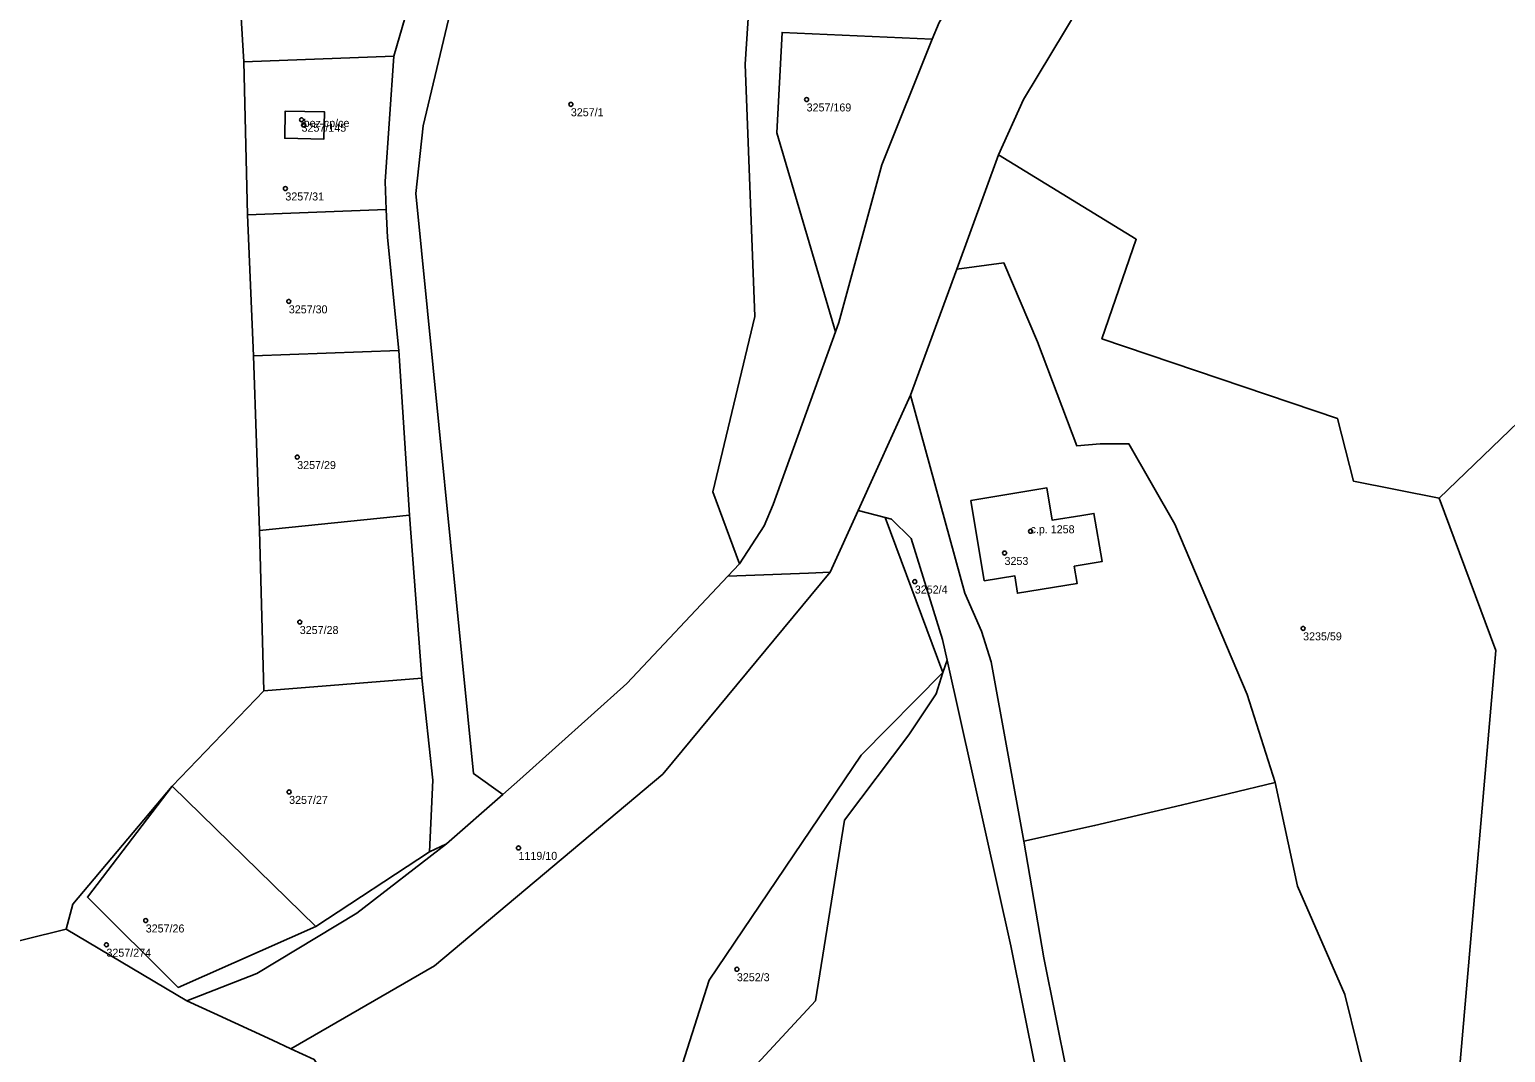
# Model space of a CAD drawing. Extents: x -878211 to -870363, y -1058464 to -1052522.
# Drawn here: x -876174 to -875989.6, y -1057006.6 to -1056878.8 of the extents above; entities that cross this region are included whole.
import ezdxf

# ---------------------------------------------------------------- set-up
doc = ezdxf.new("R2010")
doc.units = 0
for name, color, linetype in [('Definiční body', 7, 'Continuous'), ('Polygon budovy', 7, 'Continuous'), ('Polygon ku', 7, 'Continuous'), ('Polygon parcely', 7, 'Continuous')]:
    doc.layers.add(name, color=color, linetype=linetype)

msp = doc.modelspace()

# ---------------------------------------------------------------- linework, layer by layer
at = {"layer": 'Definiční body'}
for centre in [(-876076.89, -1056887.57994), (-876106.35, -1056888.17994), (-876140, -1056890.10994), (-876139.74, -1056890.75994), (-876142.02, -1056898.69994), (-876141.59, -1056912.79994), (-876140.54, -1056932.24994), (-876048.91, -1056941.50994), (-876052.16, -1056944.22994), (-876063.37, -1056947.79994), (-876140.22, -1056952.85994), (-876014.85, -1056953.64994), (-876141.55, -1056974.07994), (-876112.89, -1056981.06994), (-876159.47, -1056990.13994), (-876164.38, -1056993.16994), (-876085.6, -1056996.22994)]:
    msp.add_circle(centre, 0.25, dxfattribs=at)
at = {"layer": 'Polygon budovy'}
for points in [[(-876142.1, -1056892.42), (-876137.2, -1056892.53), (-876137.13, -1056889.12), (-876142.03, -1056889.02)], [(-876056.39, -1056937.65), (-876054.7, -1056947.69), (-876050.88, -1056947.07), (-876050.54, -1056949.25), (-876043.08, -1056948.02), (-876043.44, -1056945.88), (-876039.97, -1056945.3), (-876040.99, -1056939.28), (-876042.51, -1056939.53), (-876046.19, -1056940.14), (-876046.87, -1056936.09)]]:
    msp.add_lwpolyline(points, close=True, dxfattribs=at)
at = {"layer": 'Polygon ku'}
msp.add_lwpolyline([(-876339.96, -1056699.76), (-876330.39, -1056742.64), (-876324.84, -1056784.11), (-876316.29, -1056818.2), (-876304.93, -1056852.56), (-876264.64, -1056938.38), (-876232.81, -1056979.57), (-876228.29, -1056989.61), (-876221.35, -1057004.07), (-876218.82, -1057003.44), (-876210.77, -1057001.45), (-876169.4, -1056991.2), (-876154.34, -1057000.17), (-876150.96, -1057001.73), (-876143.65, -1057005.1), (-876141.34, -1057006.17), (-876138.41, -1057007.51), (-876128.35, -1057022.34), (-876116.59, -1057047.38), (-876107.68, -1057090.94), (-876105.06, -1057100.25), (-876092.92, -1057143.3), (-876111.72, -1057151.93)], dxfattribs=at)
at = {"layer": 'Polygon parcely'}
for points in [[(-875831.9, -1056689.06), (-875876.86, -1056732.68), (-875876.54, -1056729.69), (-875886.65, -1056742.01), (-875897.3, -1056751.29), (-875987.55, -1056800.3), (-876000.97, -1056814.74), (-876037.72, -1056867.51), (-876049.8, -1056887.57), (-876052.91, -1056894.49), (-876035.71, -1056905.04), (-876040, -1056917.46), (-876010.57, -1056927.42), (-876008.57, -1056935.24), (-875997.84, -1056937.38), (-875853.75, -1056798.7), (-875786.37, -1056733.86), (-875804.15, -1056731.93), (-875829.41, -1056726.71)], [(-875596.81, -1056708.44), (-875629.5, -1056787.9), (-875629.44, -1056802.62), (-875628.31, -1056812.7), (-875622.79, -1056830.5), (-875631.18, -1056835.64), (-875645.67, -1056829.73), (-875649.65, -1056821.21), (-875652.8, -1056793.73), (-875649.29, -1056774.52), (-875642.45, -1056755.95), (-875639.32, -1056753.92), (-875670.98, -1056746.37), (-875786.37, -1056733.86), (-875853.75, -1056798.7), (-875997.84, -1056937.38), (-875990.79, -1056956.39), (-875999.99, -1057062.55), (-875998.73, -1057089.01), (-875992.95, -1057123.13), (-875992.94, -1057127.26), (-875993.82, -1057146.15)], [(-875885.54, -1056722.43), (-875892.23, -1056730.93), (-875902.52, -1056741.71), (-875917.9, -1056751.67), (-875938.19, -1056761.3), (-875989.04, -1056785.43), (-875996.92, -1056791.4), (-876006.4, -1056803.71), (-876016.69, -1056818.27), (-876046.82, -1056860.9), (-876058.84, -1056875.51), (-876060.31, -1056877.96), (-876061.22, -1056880.03), (-876067.51, -1056895.74), (-876072.88, -1056915.42), (-876073.3, -1056916.58), (-876081.05, -1056938.16), (-876082.2, -1056940.84), (-876085.28, -1056945.56), (-876086.73, -1056947.12), (-876084.47, -1056947.04), (-876076.64, -1056946.74)], [(-876076.64, -1056946.74), (-876073.93, -1056946.64), (-876070.43, -1056938.92), (-876063.9, -1056924.5), (-876058.11, -1056908.78), (-876052.91, -1056894.49), (-876049.8, -1056887.57), (-876037.72, -1056867.51), (-876000.97, -1056814.74), (-875987.55, -1056800.3), (-875897.3, -1056751.29), (-875886.65, -1056742.01), (-875876.54, -1056729.69), (-875870.44, -1056722.25)], [(-876123.92, -1056866.51), (-876128.46, -1056882.17), (-876129.57, -1056897.81), (-876129.44, -1056901.33), (-876129.28, -1056904.81), (-876127.83, -1056918.91), (-876126.51, -1056939.48), (-876124.95, -1056959.87), (-876123.6, -1056972.62), (-876124.03, -1056981.54), (-876121.87, -1056980.55), (-876114.86, -1056974.39), (-876118.51, -1056971.78), (-876125.73, -1056899.33), (-876124.79, -1056890.85), (-876119.29, -1056867.77)], [(-876083.77, -1056871.03), (-876084.55, -1056883.17), (-876083.34, -1056914.68), (-876088.6, -1056936.57), (-876085.28, -1056945.56), (-876082.2, -1056940.84), (-876081.05, -1056938.16), (-876073.3, -1056916.58), (-876080.61, -1056891.73), (-876079.96, -1056879.19), (-876061.22, -1056880.03), (-876060.31, -1056877.96)], [(-876041.42, -1057023.76), (-876047.23, -1056994.8), (-876049.74, -1056980.21), (-876053.83, -1056957.84), (-876055.05, -1056954), (-876057.14, -1056949.25), (-876063.9, -1056924.5), (-876070.43, -1056938.92), (-876067.08, -1056939.79), (-876066.3, -1056939.99), (-876063.81, -1056942.41), (-876059.9, -1056955.03), (-876059.33, -1056957.6), (-876051.38, -1056993.3), (-876045.14, -1057024.37)]]:
    msp.add_lwpolyline(points, dxfattribs=at)
for points in [[(-876169.4, -1056991.2), (-876168.59, -1056988.08), (-876156.15, -1056973.35), (-876144.73, -1056961.44), (-876145.27, -1056941.4), (-876146.01, -1056919.61), (-876146.74, -1056901.97), (-876147.22, -1056882.85), (-876147.97, -1056870.41), (-876147.85, -1056862.29), (-876147.81, -1056859.89), (-876147.69, -1056856.64), (-876147.45, -1056854.36), (-876155.25, -1056856.4), (-876227.65, -1056847.53), (-876250.58, -1056844.25), (-876277.89, -1056838.67), (-876310.05, -1056829.68), (-876300.65, -1056857.25), (-876262.84, -1056936.74), (-876246.4, -1056958.74), (-876229.61, -1056980.28), (-876227.47, -1056984.87), (-876210.77, -1057001.45)], [(-876112.72, -1056972.51), (-876099.36, -1056960.53), (-876086.73, -1056947.12), (-876085.28, -1056945.56), (-876088.6, -1056936.57), (-876083.34, -1056914.68), (-876084.55, -1056883.17), (-876083.77, -1056871.03), (-876076.48, -1056842.73), (-876102.63, -1056835.18), (-876107.19, -1056833.94), (-876109.59, -1056833.29), (-876119.29, -1056867.77), (-876124.79, -1056890.85), (-876125.73, -1056899.33), (-876118.51, -1056971.78), (-876114.86, -1056974.39)], [(-876147.85, -1056862.29), (-876147.97, -1056870.41), (-876147.22, -1056882.85), (-876128.46, -1056882.17), (-876123.92, -1056866.51), (-876123.66, -1056865.48), (-876123.44, -1056864.71)], [(-876067.51, -1056895.74), (-876061.22, -1056880.03), (-876079.96, -1056879.19), (-876080.61, -1056891.73), (-876073.3, -1056916.58), (-876072.88, -1056915.42)], [(-876147.22, -1056882.85), (-876146.74, -1056901.97), (-876129.44, -1056901.33), (-876129.57, -1056897.81), (-876128.46, -1056882.17)], [(-876137.13, -1056889.12), (-876142.03, -1056889.02), (-876142.1, -1056892.42), (-876137.2, -1056892.53)], [(-876137.13, -1056889.12), (-876137.2, -1056892.53), (-876142.1, -1056892.42), (-876142.03, -1056889.02)], [(-875990.79, -1056956.39), (-875997.84, -1056937.38), (-876008.57, -1056935.24), (-876010.57, -1056927.42), (-876040, -1056917.46), (-876035.71, -1056905.04), (-876052.91, -1056894.49), (-876058.11, -1056908.78), (-876052.24, -1056907.98), (-876048.06, -1056917.84), (-876043.11, -1056930.84), (-876040.23, -1056930.6), (-876036.62, -1056930.6), (-876030.88, -1056940.63), (-876021.85, -1056961.92), (-876018.35, -1056972.88), (-876015.56, -1056985.84), (-876009.64, -1056999.37), (-876004.77, -1057019.13), (-875999.99, -1057062.55)], [(-876146.74, -1056901.97), (-876146.01, -1056919.61), (-876127.83, -1056918.91), (-876129.28, -1056904.81), (-876129.44, -1056901.33)], [(-876018.35, -1056972.88), (-876021.85, -1056961.92), (-876030.88, -1056940.63), (-876036.62, -1056930.6), (-876040.23, -1056930.6), (-876043.11, -1056930.84), (-876048.06, -1056917.84), (-876052.24, -1056907.98), (-876058.11, -1056908.78), (-876063.9, -1056924.5), (-876057.14, -1056949.25), (-876055.05, -1056954), (-876053.83, -1056957.84), (-876049.74, -1056980.21), (-876040.9, -1056978.28), (-876030.08, -1056975.73)], [(-876127.83, -1056918.91), (-876146.01, -1056919.61), (-876145.27, -1056941.4), (-876126.51, -1056939.48)], [(-876126.51, -1056939.48), (-876145.27, -1056941.4), (-876144.73, -1056961.44), (-876124.95, -1056959.87)], [(-876128.35, -1057022.34), (-876116.59, -1057047.38), (-876107.68, -1057090.94), (-876105.06, -1057100.25), (-876084.39, -1057093.83), (-876085.98, -1057071.84), (-876090.49, -1057049.85), (-876092.35, -1057021.48), (-876092.38, -1057008.03), (-876089.08, -1056997.58), (-876070.08, -1056969.47), (-876059.85, -1056959.17), (-876067.08, -1056939.79), (-876070.43, -1056938.92), (-876073.93, -1056946.64), (-876094.86, -1056971.85), (-876123.37, -1056995.78), (-876141.34, -1057006.17), (-876138.41, -1057007.51)], [(-876059.85, -1056959.17), (-876059.33, -1056957.6), (-876059.9, -1056955.03), (-876063.81, -1056942.41), (-876066.3, -1056939.99), (-876067.08, -1056939.79)], [(-876145.6, -1056996.74), (-876154.34, -1057000.17), (-876150.96, -1057001.73), (-876143.65, -1057005.1), (-876141.34, -1057006.17), (-876123.37, -1056995.78), (-876094.86, -1056971.85), (-876073.93, -1056946.64), (-876076.64, -1056946.74), (-876084.47, -1056947.04), (-876086.73, -1056947.12), (-876099.36, -1056960.53), (-876112.72, -1056972.51), (-876114.86, -1056974.39), (-876121.87, -1056980.55), (-876133.1, -1056989.21)], [(-876066.52, -1057124.97), (-876036.02, -1057107.09), (-876036.44, -1057098.17), (-876040.58, -1057074.51), (-876041.79, -1057049.62), (-876045.14, -1057024.37), (-876051.38, -1056993.3), (-876059.33, -1056957.6), (-876059.85, -1056959.17), (-876060.71, -1056961.83), (-876064.11, -1056966.93), (-876072.14, -1056977.58), (-876075.8, -1057000.17), (-876088.34, -1057013.74), (-876092.35, -1057021.48), (-876090.49, -1057049.85), (-876085.98, -1057071.84)], [(-876060.71, -1056961.83), (-876059.85, -1056959.17), (-876070.08, -1056969.47), (-876089.08, -1056997.58), (-876092.38, -1057008.03), (-876092.35, -1057021.48), (-876088.34, -1057013.74), (-876075.8, -1057000.17), (-876072.14, -1056977.58), (-876064.11, -1056966.93)], [(-876138.22, -1056990.88), (-876124.03, -1056981.54), (-876123.6, -1056972.62), (-876124.95, -1056959.87), (-876144.73, -1056961.44), (-876156.15, -1056973.35)], [(-876154.34, -1057000.17), (-876145.6, -1056996.74), (-876133.1, -1056989.21), (-876121.87, -1056980.55), (-876124.03, -1056981.54), (-876138.22, -1056990.88), (-876155.41, -1056998.5), (-876166.76, -1056987.21), (-876156.15, -1056973.35), (-876168.59, -1056988.08), (-876169.4, -1056991.2)], [(-876155.41, -1056998.5), (-876138.22, -1056990.88), (-876156.15, -1056973.35), (-876166.76, -1056987.21)], [(-875998.73, -1057089.01), (-875999.99, -1057062.55), (-876004.77, -1057019.13), (-876009.64, -1056999.37), (-876015.56, -1056985.84), (-876018.35, -1056972.88), (-876030.08, -1056975.73), (-876040.9, -1056978.28), (-876049.74, -1056980.21), (-876047.23, -1056994.8), (-876041.42, -1057023.76), (-876037.78, -1057049.31), (-876036.99, -1057074.2), (-876033.86, -1057090.11)]]:
    msp.add_lwpolyline(points, close=True, dxfattribs=at)

# ---------------------------------------------------------------- texts
at = {"layer": 'Definiční body'}
for s, p in [('3257/1', (-876106.35, -1056889.669)), ('3257/169', (-876076.89, -1056889.069)), ('3257/145', (-876140, -1056891.599)), ('bez cp/ce', (-876139.74, -1056891.01)), ('3257/31', (-876142.02, -1056900.189)), ('3257/30', (-876141.59, -1056914.289)), ('3257/29', (-876140.54, -1056933.739)), ('c.p. 1258', (-876048.91, -1056941.76)), ('3253', (-876052.16, -1056945.719)), ('3252/4', (-876063.37, -1056949.289)), ('3257/28', (-876140.22, -1056954.349)), ('3235/59', (-876014.85, -1056955.139)), ('3257/27', (-876141.55, -1056975.569)), ('1119/10', (-876112.89, -1056982.559)), ('3257/26', (-876159.47, -1056991.629)), ('3257/274', (-876164.38, -1056994.659)), ('3252/3', (-876085.6, -1056997.719))]:
    msp.add_text(s, height=0.999996, dxfattribs=at).set_placement(p)

doc.saveas('drawing.dxf')
